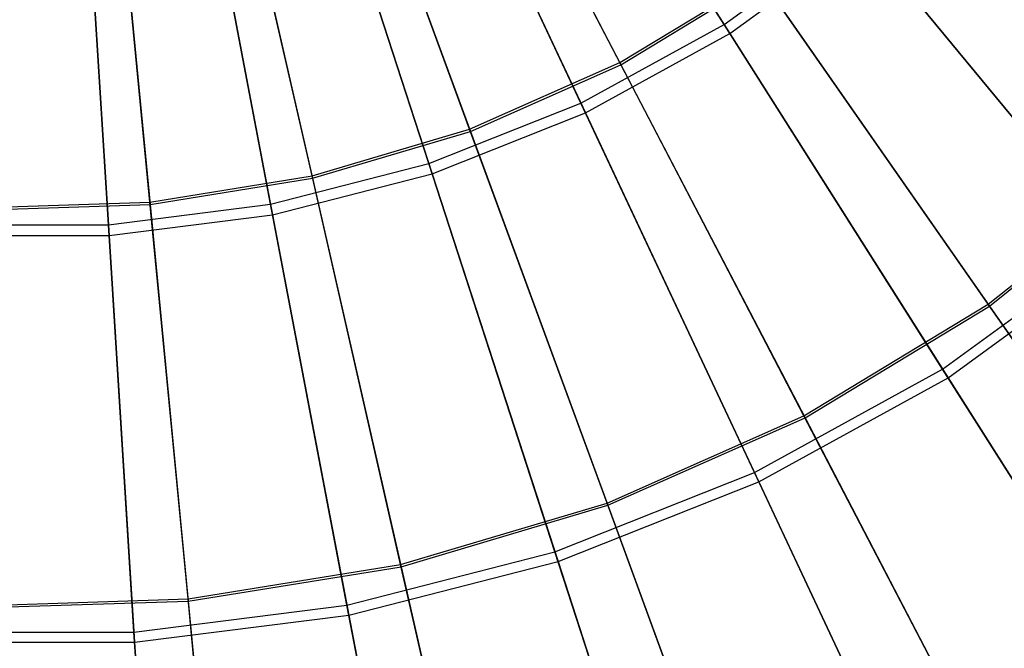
# Model space of a CAD drawing. Extents: x 0.2 to 40.1, y -6.7 to 6.7.
# Tile 351 of 516: x 29.6 to 30.5, y -5 to -4.4. Entities that reach past the tile are written whole.
import ezdxf

# ---------------------------------------------------------------- set-up
doc = ezdxf.new("R2010")
doc.units = 0
doc.header["$MEASUREMENT"] = 0
doc.layers.get('0').update_dxf_attribs({"color": 13, "linetype": 'CONTINUOUS'})

# ---------------------------------------------------------------- blocks, each defined once
blk = doc.blocks.new('SNOWBALL_XIV_PM3_STL')
at = {"color": 0}
for p, q in [((30.26925, -4.42012, 19.87789), (30.06167, -4.09303, 19.99207)), ((30.26925, -4.42012, 19.87789), (30.06167, -4.09303, 19.99207)), ((30.06707, -4.10154, 13.84734), (30.27445, -4.42832, 13.96279)), ((30.06707, -4.10154, 13.84734), (30.27445, -4.42832, 13.96279)), ((30.1748, -4.45465, 19.83322), (29.99967, -4.11896, 19.94931)), ((30.1748, -4.45465, 19.83322), (29.99967, -4.11896, 19.94931)), ((30.00071, -4.12094, 13.89288), (30.17579, -4.45655, 14.00925)), ((30.00071, -4.12094, 13.89288), (30.17579, -4.45655, 14.00925)), ((30.13944, -4.49148, 19.87789), (29.97449, -4.14095, 19.99207)), ((30.13944, -4.49148, 19.87789), (29.97449, -4.14095, 19.99207)), ((29.97879, -4.15008, 13.84734), (30.14357, -4.50027, 13.96279)), ((29.97879, -4.15008, 13.84734), (30.14357, -4.50027, 13.96279)), ((30.03861, -4.51493, 19.83322), (29.90785, -4.15961, 19.94931)), ((30.03861, -4.51493, 19.83322), (29.90785, -4.15961, 19.94931)), ((29.90862, -4.16171, 13.89288), (30.03936, -4.51695, 14.00925)), ((29.90862, -4.16171, 13.89288), (30.03936, -4.51695, 14.00925)), ((30.00171, -4.54601, 19.87789), (29.882, -4.17758, 19.99207)), ((30.00171, -4.54601, 19.87789), (29.882, -4.17758, 19.99207)), ((29.89583, -4.55731, 19.83322), (29.81158, -4.18818, 19.94931)), ((29.89583, -4.55731, 19.83322), (29.81158, -4.18818, 19.94931)), ((29.81208, -4.19036, 13.89288), (29.89631, -4.55941, 14.00925)), ((29.81208, -4.19036, 13.89288), (29.89631, -4.55941, 14.00925)), ((29.88511, -4.18717, 13.84734), (30.00471, -4.55525, 13.96279)), ((29.88511, -4.18717, 13.84734), (30.00471, -4.55525, 13.96279)), ((29.85823, -4.58285, 19.87789), (29.78564, -4.20232, 19.99207)), ((29.85823, -4.58285, 19.87789), (29.78564, -4.20232, 19.99207)), ((29.74881, -4.58108, 19.83322), (29.71245, -4.2042, 19.94931)), ((29.74881, -4.58108, 19.83322), (29.71245, -4.2042, 19.94931)), ((29.71267, -4.20643, 13.89288), (29.74901, -4.58322, 14.00925)), ((29.71267, -4.20643, 13.89288), (29.74901, -4.58322, 14.00925)), ((29.71127, -4.60142, 19.87789), (29.68694, -4.21479, 19.99207)), ((29.71127, -4.60142, 19.87789), (29.68694, -4.21479, 19.99207)), ((29.78753, -4.21222, 13.84734), (29.86005, -4.59239, 13.96279)), ((29.78753, -4.21222, 13.84734), (29.86005, -4.59239, 13.96279)), ((29.68758, -4.22485, 13.84734), (29.71188, -4.61111, 13.96279)), ((29.68758, -4.22485, 13.84734), (29.71188, -4.61111, 13.96279)), ((30.26925, -4.42012, 19.87789), (30.38909, -4.33305, 19.87789)), ((30.26925, -4.42012, 19.87789), (30.38909, -4.33305, 19.87789)), ((30.62469, -4.61784, 19.7151), (30.38909, -4.33305, 19.87789)), ((30.62469, -4.61784, 19.7151), (30.38909, -4.33305, 19.87789)), ((30.27445, -4.42832, 13.96279), (30.39528, -4.34053, 13.96279)), ((30.27445, -4.42832, 13.96279), (30.39528, -4.34053, 13.96279)), ((30.39528, -4.34053, 13.96279), (30.63054, -4.62491, 14.12679)), ((30.39528, -4.34053, 13.96279), (30.63054, -4.62491, 14.12679)), ((30.1748, -4.45465, 19.83322), (30.30216, -4.37744, 19.83322)), ((30.1748, -4.45465, 19.83322), (30.30216, -4.37744, 19.83322)), ((30.17579, -4.45655, 14.00925), (30.30339, -4.37921, 14.00925)), ((30.17579, -4.45655, 14.00925), (30.30339, -4.37921, 14.00925)), ((30.50859, -4.67338, 19.67001), (30.30216, -4.37744, 19.83322)), ((30.50859, -4.67338, 19.67001), (30.30216, -4.37744, 19.83322)), ((30.30339, -4.37921, 14.00925), (30.50975, -4.67504, 14.17273)), ((30.30339, -4.37921, 14.00925), (30.50975, -4.67504, 14.17273)), ((30.13944, -4.49148, 19.87789), (30.26925, -4.42012, 19.87789)), ((30.13944, -4.49148, 19.87789), (30.26925, -4.42012, 19.87789)), ((30.4673, -4.73219, 19.7151), (30.26925, -4.42012, 19.87789)), ((30.4673, -4.73219, 19.7151), (30.26925, -4.42012, 19.87789)), ((30.14357, -4.50027, 13.96279), (30.27445, -4.42832, 13.96279)), ((30.14357, -4.50027, 13.96279), (30.27445, -4.42832, 13.96279)), ((30.27445, -4.42832, 13.96279), (30.47221, -4.73994, 14.12679)), ((30.27445, -4.42832, 13.96279), (30.47221, -4.73994, 14.12679)), ((30.03861, -4.51493, 19.83322), (30.1748, -4.45465, 19.83322)), ((30.03861, -4.51493, 19.83322), (30.1748, -4.45465, 19.83322)), ((30.03936, -4.51695, 14.00925), (30.17579, -4.45655, 14.00925)), ((30.03936, -4.51695, 14.00925), (30.17579, -4.45655, 14.00925)), ((30.34169, -4.77455, 19.67001), (30.1748, -4.45465, 19.83322)), ((30.34169, -4.77455, 19.67001), (30.1748, -4.45465, 19.83322)), ((30.17579, -4.45655, 14.00925), (30.34263, -4.77635, 14.17273)), ((30.17579, -4.45655, 14.00925), (30.34263, -4.77635, 14.17273)), ((30.00171, -4.54601, 19.87789), (30.13944, -4.49148, 19.87789)), ((30.00171, -4.54601, 19.87789), (30.13944, -4.49148, 19.87789)), ((30.29681, -4.82592, 19.7151), (30.13944, -4.49148, 19.87789)), ((30.29681, -4.82592, 19.7151), (30.13944, -4.49148, 19.87789)), ((30.00471, -4.55525, 13.96279), (30.14357, -4.50027, 13.96279)), ((30.00471, -4.55525, 13.96279), (30.14357, -4.50027, 13.96279)), ((30.14357, -4.50027, 13.96279), (30.30072, -4.83422, 14.12679)), ((30.14357, -4.50027, 13.96279), (30.30072, -4.83422, 14.12679)), ((29.89583, -4.55731, 19.83322), (30.03861, -4.51493, 19.83322)), ((29.89583, -4.55731, 19.83322), (30.03861, -4.51493, 19.83322)), ((30.16323, -4.85355, 19.67001), (30.03861, -4.51493, 19.83322)), ((30.16323, -4.85355, 19.67001), (30.03861, -4.51493, 19.83322)), ((29.89631, -4.55941, 14.00925), (30.03936, -4.51695, 14.00925)), ((29.89631, -4.55941, 14.00925), (30.03936, -4.51695, 14.00925)), ((30.03936, -4.51695, 14.00925), (30.16393, -4.85546, 14.17273)), ((30.03936, -4.51695, 14.00925), (30.16393, -4.85546, 14.17273)), ((29.85823, -4.58285, 19.87789), (30.00171, -4.54601, 19.87789)), ((29.85823, -4.58285, 19.87789), (30.00171, -4.54601, 19.87789)), ((30.11593, -4.89754, 19.7151), (30.00171, -4.54601, 19.87789)), ((30.11593, -4.89754, 19.7151), (30.00171, -4.54601, 19.87789)), ((29.74881, -4.58108, 19.83322), (29.89583, -4.55731, 19.83322)), ((29.74881, -4.58108, 19.83322), (29.89583, -4.55731, 19.83322)), ((29.74901, -4.58322, 14.00925), (29.89631, -4.55941, 14.00925)), ((29.74901, -4.58322, 14.00925), (29.89631, -4.55941, 14.00925)), ((29.86005, -4.59239, 13.96279), (30.00471, -4.55525, 13.96279)), ((29.86005, -4.59239, 13.96279), (30.00471, -4.55525, 13.96279)), ((29.97612, -4.90908, 19.67001), (29.89583, -4.55731, 19.83322)), ((29.97612, -4.90908, 19.67001), (29.89583, -4.55731, 19.83322)), ((29.89631, -4.55941, 14.00925), (29.97658, -4.91106, 14.17273)), ((29.89631, -4.55941, 14.00925), (29.97658, -4.91106, 14.17273)), ((30.00471, -4.55525, 13.96279), (30.11876, -4.90626, 14.12679)), ((30.00471, -4.55525, 13.96279), (30.11876, -4.90626, 14.12679)), ((30.50859, -4.67338, 19.67001), (30.66118, -4.55169, 19.67001)), ((30.50859, -4.67338, 19.67001), (30.66118, -4.55169, 19.67001)), ((30.50975, -4.67504, 14.17273), (30.66255, -4.55319, 14.17273)), ((30.50975, -4.67504, 14.17273), (30.66255, -4.55319, 14.17273)), ((29.59988, -4.588, 14.00925), (29.74901, -4.58322, 14.00925)), ((29.59988, -4.588, 14.00925), (29.74901, -4.58322, 14.00925)), ((29.59995, -4.58585, 19.83322), (29.74881, -4.58108, 19.83322)), ((29.59995, -4.58585, 19.83322), (29.74881, -4.58108, 19.83322)), ((29.71127, -4.60142, 19.87789), (29.85823, -4.58285, 19.87789)), ((29.71127, -4.60142, 19.87789), (29.85823, -4.58285, 19.87789)), ((29.78345, -4.94023, 19.67001), (29.74881, -4.58108, 19.83322)), ((29.78345, -4.94023, 19.67001), (29.74881, -4.58108, 19.83322)), ((29.74901, -4.58322, 14.00925), (29.78365, -4.94226, 14.17273)), ((29.74901, -4.58322, 14.00925), (29.78365, -4.94226, 14.17273)), ((29.92749, -4.94592, 19.7151), (29.85823, -4.58285, 19.87789)), ((29.92749, -4.94592, 19.7151), (29.85823, -4.58285, 19.87789)), ((29.71188, -4.61111, 13.96279), (29.86005, -4.59239, 13.96279)), ((29.71188, -4.61111, 13.96279), (29.86005, -4.59239, 13.96279)), ((29.86005, -4.59239, 13.96279), (29.92921, -4.95493, 14.12679)), ((29.86005, -4.59239, 13.96279), (29.92921, -4.95493, 14.12679)), ((29.56314, -4.60142, 19.87789), (29.71127, -4.60142, 19.87789)), ((29.56314, -4.60142, 19.87789), (29.71127, -4.60142, 19.87789)), ((29.73448, -4.9703, 19.7151), (29.71127, -4.60142, 19.87789)), ((29.73448, -4.9703, 19.7151), (29.71127, -4.60142, 19.87789)), ((29.56253, -4.61111, 13.96279), (29.71188, -4.61111, 13.96279)), ((29.56253, -4.61111, 13.96279), (29.71188, -4.61111, 13.96279)), ((29.71188, -4.61111, 13.96279), (29.73505, -4.97945, 14.12679)), ((29.71188, -4.61111, 13.96279), (29.73505, -4.97945, 14.12679)), ((30.4673, -4.73219, 19.7151), (30.62469, -4.61784, 19.7151)), ((30.4673, -4.73219, 19.7151), (30.62469, -4.61784, 19.7151)), ((30.47221, -4.73994, 14.12679), (30.63054, -4.62491, 14.12679)), ((30.47221, -4.73994, 14.12679), (30.63054, -4.62491, 14.12679)), ((30.34169, -4.77455, 19.67001), (30.50859, -4.67338, 19.67001)), ((30.34169, -4.77455, 19.67001), (30.50859, -4.67338, 19.67001)), ((30.34263, -4.77635, 14.17273), (30.50975, -4.67504, 14.17273)), ((30.34263, -4.77635, 14.17273), (30.50975, -4.67504, 14.17273)), ((30.7015, -4.94992, 19.4623), (30.50859, -4.67338, 19.67001)), ((30.7015, -4.94992, 19.4623), (30.50859, -4.67338, 19.67001)), ((30.50975, -4.67504, 14.17273), (30.70257, -4.95146, 14.38068)), ((30.50975, -4.67504, 14.17273), (30.70257, -4.95146, 14.38068)), ((30.29681, -4.82592, 19.7151), (30.4673, -4.73219, 19.7151)), ((30.29681, -4.82592, 19.7151), (30.4673, -4.73219, 19.7151)), ((30.65256, -5.02412, 19.50637), (30.4673, -4.73219, 19.7151)), ((30.65256, -5.02412, 19.50637), (30.4673, -4.73219, 19.7151)), ((30.30072, -4.83422, 14.12679), (30.47221, -4.73994, 14.12679)), ((30.30072, -4.83422, 14.12679), (30.47221, -4.73994, 14.12679)), ((30.47221, -4.73994, 14.12679), (30.65711, -5.03129, 14.33665)), ((30.47221, -4.73994, 14.12679), (30.65711, -5.03129, 14.33665)), ((30.16323, -4.85355, 19.67001), (30.34169, -4.77455, 19.67001)), ((30.16323, -4.85355, 19.67001), (30.34169, -4.77455, 19.67001)), ((30.16393, -4.85546, 14.17273), (30.34263, -4.77635, 14.17273)), ((30.16393, -4.85546, 14.17273), (30.34263, -4.77635, 14.17273)), ((30.49765, -5.0735, 19.4623), (30.34169, -4.77455, 19.67001)), ((30.49765, -5.0735, 19.4623), (30.34169, -4.77455, 19.67001)), ((30.34263, -4.77635, 14.17273), (30.49852, -5.07516, 14.38068)), ((30.34263, -4.77635, 14.17273), (30.49852, -5.07516, 14.38068)), ((30.11593, -4.89754, 19.7151), (30.29681, -4.82592, 19.7151)), ((30.11593, -4.89754, 19.7151), (30.29681, -4.82592, 19.7151)), ((30.44403, -5.13877, 19.50637), (30.29681, -4.82592, 19.7151)), ((30.44403, -5.13877, 19.50637), (30.29681, -4.82592, 19.7151)), ((30.11876, -4.90626, 14.12679), (30.30072, -4.83422, 14.12679)), ((30.11876, -4.90626, 14.12679), (30.30072, -4.83422, 14.12679)), ((30.30072, -4.83422, 14.12679), (30.44764, -5.14644, 14.33665)), ((30.30072, -4.83422, 14.12679), (30.44764, -5.14644, 14.33665)), ((29.97612, -4.90908, 19.67001), (30.16323, -4.85355, 19.67001)), ((29.97612, -4.90908, 19.67001), (30.16323, -4.85355, 19.67001)), ((30.27968, -5.16999, 19.4623), (30.16323, -4.85355, 19.67001)), ((30.27968, -5.16999, 19.4623), (30.16323, -4.85355, 19.67001)), ((29.97658, -4.91106, 14.17273), (30.16393, -4.85546, 14.17273)), ((29.97658, -4.91106, 14.17273), (30.16393, -4.85546, 14.17273)), ((30.16393, -4.85546, 14.17273), (30.28033, -5.17175, 14.38068)), ((30.16393, -4.85546, 14.17273), (30.28033, -5.17175, 14.38068)), ((29.92749, -4.94592, 19.7151), (30.11593, -4.89754, 19.7151)), ((29.92749, -4.94592, 19.7151), (30.11593, -4.89754, 19.7151)), ((30.22277, -5.22637, 19.50637), (30.11593, -4.89754, 19.7151)), ((30.22277, -5.22637, 19.50637), (30.11593, -4.89754, 19.7151)), ((29.92921, -4.95493, 14.12679), (30.11876, -4.90626, 14.12679)), ((29.92921, -4.95493, 14.12679), (30.11876, -4.90626, 14.12679)), ((30.11876, -4.90626, 14.12679), (30.22539, -5.23444, 14.33665)), ((30.11876, -4.90626, 14.12679), (30.22539, -5.23444, 14.33665)), ((29.78345, -4.94023, 19.67001), (29.97612, -4.90908, 19.67001)), ((29.78345, -4.94023, 19.67001), (29.97612, -4.90908, 19.67001)), ((29.78365, -4.94226, 14.17273), (29.97658, -4.91106, 14.17273)), ((29.78365, -4.94226, 14.17273), (29.97658, -4.91106, 14.17273)), ((30.05115, -5.23781, 19.4623), (29.97612, -4.90908, 19.67001)), ((30.05115, -5.23781, 19.4623), (29.97612, -4.90908, 19.67001)), ((29.97658, -4.91106, 14.17273), (30.05157, -5.23964, 14.38068)), ((29.97658, -4.91106, 14.17273), (30.05157, -5.23964, 14.38068)), ((29.58832, -4.94852, 14.17273), (29.78365, -4.94226, 14.17273)), ((29.58832, -4.94852, 14.17273), (29.78365, -4.94226, 14.17273)), ((29.58839, -4.94649, 19.67001), (29.78345, -4.94023, 19.67001)), ((29.58839, -4.94649, 19.67001), (29.78345, -4.94023, 19.67001)), ((29.81583, -5.27586, 19.4623), (29.78345, -4.94023, 19.67001)), ((29.81583, -5.27586, 19.4623), (29.78345, -4.94023, 19.67001)), ((29.78365, -4.94226, 14.17273), (29.81601, -5.27773, 14.38068)), ((29.78365, -4.94226, 14.17273), (29.81601, -5.27773, 14.38068)), ((29.73448, -4.9703, 19.7151), (29.92749, -4.94592, 19.7151)), ((29.73448, -4.9703, 19.7151), (29.92749, -4.94592, 19.7151)), ((29.99228, -5.28555, 19.50637), (29.92749, -4.94592, 19.7151)), ((29.99228, -5.28555, 19.50637), (29.92749, -4.94592, 19.7151)), ((29.73505, -4.97945, 14.12679), (29.92921, -4.95493, 14.12679)), ((29.73505, -4.97945, 14.12679), (29.92921, -4.95493, 14.12679)), ((29.92921, -4.95493, 14.12679), (29.99387, -5.29388, 14.33665)), ((29.92921, -4.95493, 14.12679), (29.99387, -5.29388, 14.33665)), ((29.53993, -4.9703, 19.7151), (29.73448, -4.9703, 19.7151)), ((29.53993, -4.9703, 19.7151), (29.73448, -4.9703, 19.7151)), ((29.75619, -5.31537, 19.50637), (29.73448, -4.9703, 19.7151)), ((29.75619, -5.31537, 19.50637), (29.73448, -4.9703, 19.7151)), ((29.53935, -4.97945, 14.12679), (29.73505, -4.97945, 14.12679)), ((29.53935, -4.97945, 14.12679), (29.73505, -4.97945, 14.12679)), ((29.73505, -4.97945, 14.12679), (29.75672, -5.32384, 14.33665)), ((29.73505, -4.97945, 14.12679), (29.75672, -5.32384, 14.33665))]:
    blk.add_line(p, q, dxfattribs=at)
blk = doc.blocks.new('GRUPUJ_1')
at = {"color": 0}
blk.add_blockref('SNOWBALL_XIV_PM3_STL', (-0.20617, 6.65964, -0.51186), dxfattribs=at)

msp = doc.modelspace()

# ---------------------------------------------------------------- block references
at = {"color": 0}
msp.add_blockref('GRUPUJ_1', (0.20617, -6.65964, 0.51186), dxfattribs=at)

doc.saveas('drawing.dxf')
